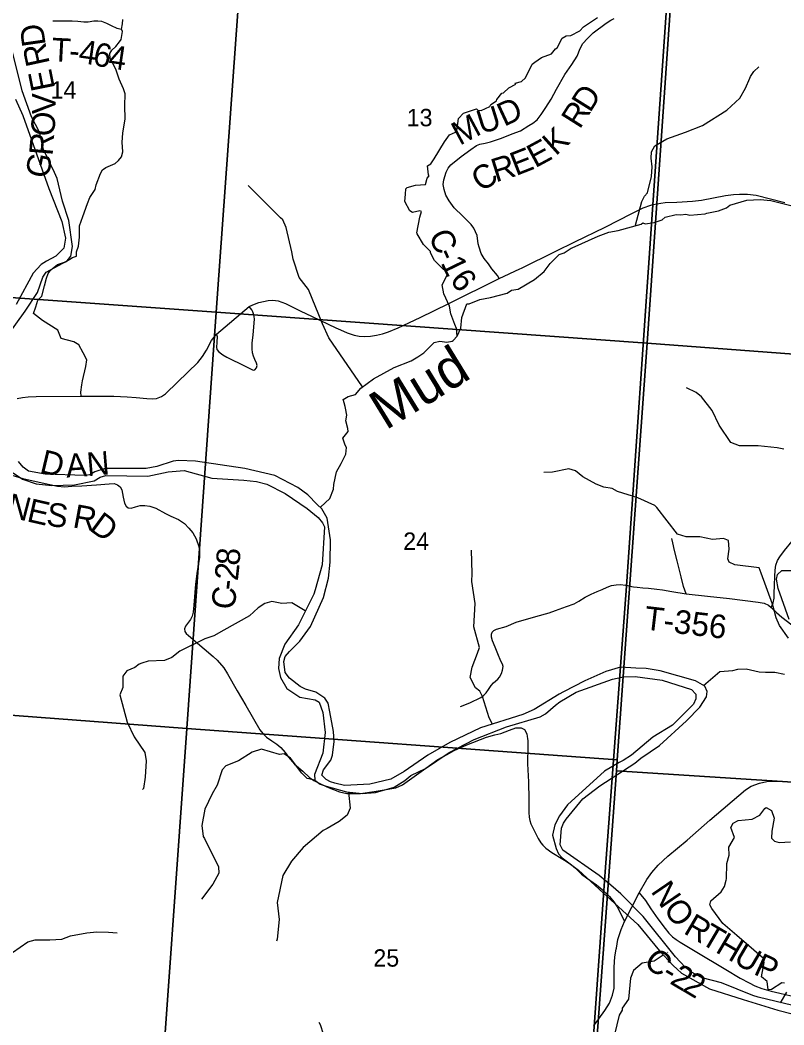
# Model space of a CAD drawing. Extents: x 1878108 to 2183446, y 146837 to 508383.
# Drawn here: x 2005354 to 2015077, y 285647 to 298433 of the extents above; entities that cross this region are included whole.
import ezdxf

# ---------------------------------------------------------------- set-up
doc = ezdxf.new("R2010")
doc.units = 0
for name, color, linetype in [('GM_X_County_Road', 7, 'Continuous'), ('GM_X_County_Road_Text', 7, 'Continuous'), ('GM_X_Major_River', 7, 'Continuous'), ('GM_X_Minor_River', 7, 'Continuous'), ('GM_X_Minor_River_Text', 7, 'Continuous'), ('GM_X_Section', 7, 'Continuous'), ('GM_X_Section_Text', 7, 'Continuous'), ('GM_X_State_Route', 7, 'Continuous'), ('GM_X_Township', 7, 'Continuous'), ('GM_X_Township_Road', 7, 'Continuous'), ('GM_X_Township_Road_Text', 7, 'Continuous'), ('GM_X_Township_ROW', 7, 'Continuous')]:
    doc.layers.add(name, color=color, linetype=linetype)

msp = doc.modelspace()

# ---------------------------------------------------------------- linework, layer by layer
at = {"layer": 'GM_X_County_Road'}
for points in [[(2011454, 295145), (2011430, 295184), (2011358, 295269), (2011316, 295332), (2011261, 295398), (2011221, 295463), (2011199, 295543), (2011184, 295588), (2011170, 295693), (2011153, 295737), (2011128, 295784), (2011094, 295831), (2010989, 295937), (2010879, 296042), (2010814, 296132), (2010775, 296204), (2010750, 296276), (2010738, 296339), (2010746, 296399), (2010777, 296499), (2010804, 296550), (2010836, 296591), (2010968, 296699), (2011091, 296785), (2011163, 296837), (2011206, 296856), (2011275, 296868), (2011343, 296882), (2011482, 296931), (2011616, 296984), (2011724, 297026), (2011831, 297093), (2011882, 297122), (2011934, 297165), (2011988, 297230), (2012045, 297320), (2012112, 297429), (2012182, 297553), (2012287, 297740), (2012376, 297870), (2012447, 297976), (2012485, 298071), (2012519, 298134), (2012578, 298201), (2012649, 298272), (2012814, 298393), (2012875, 298432), (2012917, 298452)], [(2005249, 292643), (2005390, 292601), (2005636, 292546), (2005829, 292501), (2005919, 292495), (2006014, 292503), (2006140, 292506), (2006328, 292518), (2006487, 292533), (2006550, 292535), (2006595, 292520), (2006628, 292492), (2006649, 292456), (2006668, 292364), (2006684, 292284), (2006705, 292246), (2006729, 292227), (2006766, 292223), (2006823, 292238), (2006882, 292255), (2006943, 292257), (2007006, 292246), (2007081, 292224), (2007205, 292156), (2007274, 292120), (2007370, 292079), (2007446, 292029), (2007504, 291969), (2007552, 291910), (2007594, 291833), (2007631, 291735), (2007638, 291666), (2007636, 291598), (2007603, 291390), (2007589, 291256), (2007566, 290987), (2007557, 290900), (2007544, 290849), (2007523, 290804), (2007460, 290719), (2007445, 290685), (2007449, 290653), (2007469, 290629), (2007499, 290603), (2007813, 290336), (2007863, 290288), (2007948, 290189), (2007994, 290115), (2008119, 289897), (2008227, 289712), (2008407, 289403), (2008444, 289353), (2008490, 289308), (2008560, 289262), (2008624, 289221), (2008672, 289177), (2008728, 289111), (2008772, 289052), (2008849, 288964), (2008952, 288875), (2009038, 288793), (2009091, 288758), (2009186, 288709), (2009287, 288665), (2009419, 288614), (2009513, 288592), (2009610, 288592), (2009687, 288593), (2009861, 288617), (2009988, 288638), (2010135, 288665), (2010221, 288703), (2010517, 288913), (2010672, 289023), (2010792, 289086), (2010881, 289139), (2011040, 289211), (2011291, 289308), (2011399, 289339), (2011473, 289354), (2011582, 289396), (2011666, 289425), (2011733, 289427), (2011773, 289404), (2011803, 289349), (2011810, 289316), (2011813, 289290)], [(2011813, 289290), (2011816, 289263), (2011819, 289198), (2011814, 288968), (2011824, 288741), (2011831, 288517), (2011831, 288350), (2011836, 288288), (2011843, 288247), (2011855, 288206), (2011875, 288161), (2011949, 288018), (2011984, 287963), (2012007, 287933), (2012045, 287894), (2012121, 287839), (2012261, 287756), (2012317, 287722), (2012372, 287684), (2012423, 287640), (2012499, 287566), (2012564, 287516), (2012692, 287427), (2012783, 287352), (2012784, 287351)], [(2012784, 287351), (2012789, 287346), (2012855, 287282), (2012912, 287213), (2012952, 287149), (2012999, 287062), (2013048, 286961)], [(2013236, 287327), (2013313, 287230), (2013381, 287124), (2013473, 286996), (2013563, 286872), (2013611, 286816), (2013659, 286769), (2013705, 286732), (2013754, 286700), (2013945, 286586), (2014338, 286352), (2014520, 286241), (2014633, 286180), (2014707, 286143), (2014796, 286108), (2014914, 286075), (2015023, 286050), (2015169, 286017)]]:
    msp.add_lwpolyline(points, dxfattribs=at)
at = {"layer": 'GM_X_Major_River'}
for points in [[(2005104, 294293), (2005419, 294731), (2005574, 294968), (2005643, 295160), (2005685, 295224), (2005953, 295370), (2005999, 295430), (2006020, 295552), (2005975, 295881), (2005895, 296129), (2005826, 296419), (2005794, 296493), (2005653, 296787), (2005600, 297005), (2005498, 297201), (2005379, 297531), (2005247, 298062)], [(2005297, 297427), (2005387, 297221), (2005720, 296290), (2005887, 295870), (2005934, 295660), (2005910, 295530), (2005809, 295429), (2005689, 295367), (2005623, 295324), (2005521, 295212), (2005304, 294812)], [(2014101, 289890), (2014069, 289956), (2013953, 290023), (2013501, 290154), (2013325, 290183), (2013192, 290187), (2012998, 290200), (2012809, 290144), (2012543, 290026), (2012271, 289883), (2012217, 289857), (2011898, 289661), (2011754, 289597), (2011216, 289426), (2010825, 289241), (2010545, 289077), (2010242, 288870), (2010072, 288775), (2009808, 288708), (2009482, 288695), (2009360, 288723), (2009306, 288738), (2009250, 288768), (2009196, 288826), (2009218, 288892), (2009309, 289015), (2009331, 289079), (2009351, 289255), (2009342, 289380), (2009296, 289632), (2009277, 289740), (2009235, 289806), (2009117, 289880), (2008985, 289917), (2008921, 289953), (2008784, 290061), (2008730, 290131), (2008710, 290269), (2008730, 290333), (2008783, 290397), (2008917, 290530), (2009049, 290717), (2009216, 291086), (2009281, 291331), (2009302, 291537), (2009307, 291820), (2009261, 292096), (2009196, 292214), (2009136, 292268), (2009016, 292390), (2008891, 292487), (2008597, 292639), (2008213, 292727), (2007586, 292821), (2007370, 292827), (2007304, 292822), (2007093, 292751), (2006959, 292727), (2006439, 292729), (2006307, 292684), (2006243, 292648), (2006177, 292640), (2005673, 292656), (2005461, 292695), (2005392, 292743), (2005334, 292815)], [(2005267, 292671), (2005383, 292591), (2005557, 292530), (2005757, 292512), (2006045, 292519), (2006299, 292570), (2006373, 292617), (2006447, 292637), (2006981, 292629), (2007239, 292684), (2007441, 292701), (2007793, 292604), (2008201, 292577), (2008365, 292562), (2008495, 292526), (2008728, 292407), (2009008, 292219), (2009147, 292102), (2009205, 292034), (2009227, 291984), (2009198, 291503), (2009109, 291182), (2009093, 291126), (2008898, 290738), (2008725, 290493), (2008652, 290311), (2008642, 290181), (2008670, 290068), (2008751, 289929), (2008915, 289819), (2009111, 289784), (2009161, 289752), (2009206, 289620), (2009236, 289369), (2009207, 289105), (2009100, 288832), (2009106, 288762), (2009174, 288712), (2009250, 288686), (2009507, 288613)], [(2009507, 288613), (2009709, 288592), (2009877, 288606), (2010117, 288671), (2010252, 288756), (2010326, 288822), (2010516, 288909), (2010815, 289112), (2011135, 289278), (2011546, 289440), (2011972, 289565), (2012044, 289606), (2012168, 289714), (2012224, 289757), (2012433, 289880), (2012893, 290048), (2013035, 290074), (2013185, 290081), (2013525, 290032), (2013901, 289913), (2013956, 289857), (2013954, 289797), (2013924, 289727), (2013659, 289461), (2013407, 289310), (2013138, 289079), (2013030, 289012), (2012978, 288984), (2012792, 288875), (2012321, 288449), (2012220, 288308), (2012162, 288194), (2012130, 288063), (2012177, 287893), (2012207, 287825), (2012253, 287771), (2012462, 287614), (2012777, 287326), (2013216, 286923), (2013491, 286588), (2013665, 286404), (2013716, 286354), (2013772, 286306), (2014130, 286105), (2014557, 285970), (2014999, 285832), (2015528, 285697)], [(2015509, 285819), (2014747, 285999), (2014679, 286021), (2014282, 286184), (2014038, 286247), (2013892, 286323), (2013821, 286380), (2013697, 286512), (2013284, 287028), (2013001, 287315), (2012872, 287423), (2012724, 287547), (2012261, 287871), (2012227, 287937), (2012244, 288150), (2012270, 288214), (2012306, 288266), (2012519, 288522), (2012733, 288687), (2013178, 288977), (2013254, 289039), (2013493, 289202), (2013836, 289514), (2014006, 289691), (2014092, 289822), (2014101, 289890)]]:
    msp.add_lwpolyline(points, dxfattribs=at)
at = {"layer": 'GM_X_Minor_River'}
for points in [[(2009467, 293607), (2009532, 293644), (2009624, 293669), (2009693, 293750), (2009854, 293870), (2010117, 294012), (2010332, 294096), (2010415, 294149), (2010493, 294200), (2010624, 294330), (2010697, 294348), (2010786, 294335), (2010854, 294348), (2010866, 294356), (2010917, 294412), (2010908, 294510), (2010887, 294560), (2010835, 294694), (2010818, 294794), (2010746, 294950), (2010726, 295066), (2010789, 295187), (2010770, 295239), (2010731, 295274), (2010630, 295372), (2010576, 295473), (2010580, 295487), (2010489, 295579), (2010407, 295714), (2010405, 295726), (2010444, 295925), (2010463, 295997), (2010441, 296007), (2010349, 295986), (2010317, 296004), (2010251, 296124), (2010262, 296216), (2010263, 296286), (2010281, 296302), (2010389, 296331), (2010513, 296342), (2010534, 296421), (2010560, 296451), (2010551, 296465), (2010542, 296577), (2010584, 296605), (2010623, 296666), (2010758, 296882), (2010821, 296972), (2010895, 297009), (2010916, 297053), (2010935, 297180), (2010998, 297248), (2011038, 297263), (2011162, 297304), (2011182, 297286), (2011224, 297282), (2011332, 297332), (2011345, 297358), (2011419, 297404), (2011421, 297421), (2011486, 297505), (2011508, 297507), (2011575, 297572), (2011663, 297617), (2011656, 297629), (2011736, 297652), (2011786, 297700), (2011872, 297871), (2011907, 297898), (2011993, 297959), (2012117, 298002), (2012170, 298066), (2012190, 298081), (2012256, 298202), (2012304, 298232), (2012366, 298239), (2012479, 298298), (2012527, 298348), (2012704, 298468)], [(2013189, 295825), (2013267, 296125), (2013303, 296193), (2013339, 296233), (2013393, 296444), (2013399, 296566), (2013385, 296677), (2013393, 296755), (2013435, 296833), (2013588, 296922), (2013826, 297006), (2014040, 297091), (2014348, 297286), (2014514, 297441), (2014589, 297565), (2014641, 297694), (2014653, 297716), (2014693, 297780), (2014757, 297840)], [(2009713, 293765), (2009282, 294391), (2009202, 294566), (2009024, 295003), (2008906, 295158), (2008828, 295392), (2008814, 295483), (2008740, 295794), (2008700, 295890), (2008670, 295916), (2008300, 296287), (2008256, 296329)], [(2010917, 294413), (2010966, 294513), (2010976, 294647), (2011040, 294822), (2011070, 294822), (2011208, 294878), (2011342, 294903), (2011555, 294959), (2011609, 294996), (2011693, 295010), (2011902, 295130), (2012027, 295232), (2012102, 295335), (2012214, 295452), (2012278, 295472), (2012368, 295531), (2012380, 295537), (2012712, 295683), (2012850, 295734), (2012966, 295757), (2013258, 295836), (2013279, 295854), (2013310, 295842), (2013426, 295857), (2013525, 295890), (2013565, 295925), (2013707, 295958), (2013765, 295957), (2013829, 295963), (2013879, 295950), (2014074, 295967), (2014096, 295976), (2014245, 296007), (2014345, 296046), (2014387, 296076), (2014604, 296141), (2014773, 296152), (2014911, 296139), (2015014, 296110), (2015334, 296031)], [(2015077, 292972), (2014991, 292988), (2014748, 293015), (2014510, 293014), (2014402, 293058), (2014253, 293280), (2014163, 293464), (2014029, 293641), (2013960, 293694), (2013836, 293752)], [(2009176, 292233), (2009295, 292346), (2009343, 292466), (2009346, 292523), (2009380, 292683), (2009443, 292790), (2009500, 292909), (2009507, 292995), (2009492, 293025), (2009461, 293113), (2009528, 293196), (2009526, 293234), (2009502, 293332), (2009515, 293404), (2009498, 293494), (2009492, 293516), (2009466, 293609)], [(2015135, 290569), (2015021, 290728), (2014977, 290826), (2014939, 290973), (2014933, 290999), (2014787, 291396), (2014761, 291464), (2014451, 291500), (2014381, 291534), (2014363, 291576), (2014379, 291701), (2014371, 291809), (2014307, 291837), (2014169, 291825), (2014005, 291859), (2013831, 291859), (2013723, 291891), (2013457, 292232), (2013435, 292258), (2013219, 292352), (2012958, 292434), (2012890, 292474), (2012786, 292490), (2012688, 292526), (2012518, 292622), (2012424, 292696), (2012340, 292722), (2012132, 292680), (2012022, 292674)], [(2011366, 289475), (2011326, 289556), (2011241, 289826), (2011204, 289895), (2011149, 289934), (2011084, 290069), (2011108, 290201), (2011177, 290379), (2011202, 290449), (2011130, 290713), (2011146, 291010), (2011106, 291291), (2011107, 291391), (2011099, 291686)], [(2015144, 290806), (2015005, 291200), (2014983, 291320), (2014994, 291376), (2015049, 291428), (2015221, 291427)], [(2008981, 290914), (2008811, 291017), (2008687, 291008), (2008559, 291036), (2008469, 291008), (2008383, 290954), (2008274, 290853), (2007948, 290670), (2007820, 290598), (2007704, 290560), (2007388, 290403), (2007285, 290324), (2007191, 290282), (2006983, 290274), (2006903, 290248), (2006869, 290238), (2006815, 290195), (2006711, 290153), (2006663, 290083), (2006661, 289940), (2006623, 289846), (2006715, 289497), (2006805, 289314), (2006943, 289112), (2006957, 289009), (2006945, 288800), (2006923, 288656), (2006913, 288643)], [(2014055, 289964), (2014259, 290143), (2014427, 290155), (2014489, 290175), (2014597, 290179), (2014761, 290140), (2014841, 290136), (2014959, 290136), (2015085, 290110)], [(2009106, 288762), (2009008, 288782), (2008940, 288849), (2008796, 289041), (2008716, 289097), (2008658, 289087), (2008428, 289155), (2008310, 289117), (2008134, 289006), (2007975, 288942), (2007927, 288892), (2007863, 288699), (2007799, 288588), (2007707, 288390), (2007667, 288185), (2007685, 288042), (2007701, 288018), (2007879, 287657), (2007885, 287579), (2007809, 287438), (2007663, 287247)], [(2009535, 288610), (2009556, 288406), (2009516, 288315), (2009416, 288233), (2009264, 288146), (2009210, 288122), (2008956, 287905), (2008810, 287730), (2008700, 287548), (2008625, 287204), (2008653, 286987), (2008627, 286738), (2008619, 286714)], [(2015084, 286177), (2015052, 286181), (2014918, 286095), (2014876, 286094), (2014862, 286201), (2014790, 286259), (2014826, 286442), (2014818, 286490), (2014478, 286785), (2014300, 286937), (2014159, 287126), (2014133, 287176), (2014146, 287224), (2014280, 287341), (2014320, 287407), (2014342, 287489), (2014344, 287507), (2014350, 287702), (2014380, 287806), (2014376, 287907), (2014448, 288033), (2014400, 288160), (2014430, 288214), (2014496, 288248), (2014674, 288266), (2014770, 288317), (2014834, 288399), (2014852, 288413), (2014918, 288375), (2014954, 288277), (2014922, 288114), (2014918, 288024), (2014956, 287986), (2015018, 287968), (2015159, 287976)], [(2004137, 285701), (2004284, 285790), (2004363, 285821), (2004496, 285956), (2004680, 285996), (2004769, 286055), (2004890, 286206), (2004907, 286250), (2004969, 286421), (2005010, 286470), (2005136, 286527), (2005258, 286568), (2005452, 286702), (2005546, 286729), (2005717, 286729), (2005733, 286729), (2005887, 286738), (2005996, 286779), (2006204, 286817), (2006333, 286832), (2006479, 286826), (2006589, 286819)], [(2013597, 286571), (2013594, 286569)], [(2013541, 286534), (2013427, 286459), (2013273, 286431), (2013160, 286338), (2013123, 286242), (2013099, 285973), (2013016, 285860), (2013016, 285834), (2012979, 285771), (2012922, 285526)], [(2015035, 285929), (2015114, 286063)], [(2010751, 283493), (2010706, 283633), (2010666, 283689), (2010381, 283861), (2010289, 283916), (2010151, 284096), (2010039, 284176), (2009939, 284212), (2009825, 284270), (2009707, 284385), (2009573, 284633), (2009539, 284804), (2009417, 285039), (2009399, 285193), (2009359, 285320), (2009215, 285528), (2009177, 285649), (2009161, 285677)]]:
    msp.add_lwpolyline(points, dxfattribs=at)
at = {"layer": 'GM_X_Section'}
for points in [[(2008239, 300132), (2007848, 294716), (2002320, 295109), (2002740, 300503)], [(2008239, 300132), (2013713, 299765), (2013711, 299725), (2013334, 294323), (2007848, 294716)], [(2013711, 299725), (2019035, 299380), (2018866, 297146), (2018718, 294975), (2018651, 293924), (2013334, 294323)], [(2002320, 295109), (2007848, 294716), (2007477, 289420), (2001970, 289836)], [(2007848, 294716), (2013334, 294323), (2012955, 289019), (2007477, 289420)], [(2018566, 292692), (2018293, 288536), (2012945, 288881), (2012955, 289019), (2013334, 294323), (2018651, 293924)], [(2001970, 289836), (2007477, 289420), (2007100, 284118), (2001582, 284435)], [(2007477, 289420), (2012955, 289019), (2012945, 288881), (2012568, 283711), (2007100, 284118)], [(2018293, 288536), (2017914, 283194), (2012552, 283525), (2012568, 283711), (2012945, 288881)]]:
    msp.add_lwpolyline(points, close=True, dxfattribs=at)
at = {"layer": 'GM_X_State_Route'}
for points in [[(2013460, 296095), (2013508, 296103), (2013563, 296110), (2013715, 296117), (2013911, 296127), (2014027, 296143), (2014333, 296201), (2014433, 296213), (2014510, 296218), (2014612, 296217), (2014722, 296205), (2015088, 296111)], [(2011736, 295275), (2012174, 295491), (2012414, 295611), (2012801, 295799), (2013142, 295974), (2013283, 296042), (2013381, 296078), (2013409, 296085), (2013438, 296091), (2013460, 296095)], [(2009432, 294493), (2009518, 294455), (2009606, 294425), (2009670, 294411), (2009736, 294406), (2009816, 294410), (2009889, 294422), (2009966, 294442), (2010043, 294468), (2010165, 294518), (2010446, 294650), (2010812, 294827), (2011454, 295145), (2011717, 295266), (2011736, 295275)], [(2005315, 293617), (2005385, 293630), (2005458, 293637), (2005558, 293643), (2006132, 293647), (2006547, 293647), (2006717, 293640), (2006833, 293632), (2006969, 293616), (2007035, 293615), (2007090, 293619), (2007155, 293642), (2007206, 293678), (2007356, 293825), (2007618, 294078), (2007678, 294154), (2007728, 294234), (2007790, 294357), (2007853, 294435), (2008272, 294787), (2008317, 294810), (2008393, 294839), (2008510, 294866), (2008572, 294870), (2008640, 294860), (2008731, 294826), (2008809, 294787), (2008919, 294733), (2009074, 294661), (2009374, 294518), (2009432, 294493)], [(2013236, 287327), (2013333, 287498), (2013394, 287585), (2013476, 287679), (2013599, 287793), (2013843, 287998), (2014135, 288251), (2014588, 288639), (2014661, 288683), (2014764, 288724), (2014860, 288743), (2014965, 288747), (2015418, 288736)], [(2012943, 286611), (2012945, 286625), (2012964, 286733), (2013004, 286860), (2013048, 286961), (2013140, 287145), (2013236, 287327)], [(2012656, 285635), (2012665, 285647), (2012799, 285830), (2012856, 285923), (2012896, 286023), (2012915, 286112), (2012917, 286195), (2012916, 286383), (2012925, 286511), (2012943, 286611)]]:
    msp.add_lwpolyline(points, dxfattribs=at)
at = {"layer": 'GM_X_Township'}
for points in [[(2005605, 311070), (2007099, 310961), (2007464, 310941), (2009126, 310852), (2014499, 310497), (2014033, 305062), (2013952, 303891), (2013758, 301109), (2013695, 300200), (2013680, 299994), (2013409, 296082), (2013072, 291229), (2012800, 287595), (2012779, 287296), (2012659, 285561), (2012605, 284781), (2012547, 283991), (2012147, 278506), (2012135, 278344), (2010382, 278455), (2009628, 278502), (2004300, 278840)], [(2012659, 285561), (2012779, 287296), (2012800, 287595), (2013072, 291229), (2013409, 296082), (2013680, 299994), (2013695, 300200), (2013758, 301109), (2013952, 303891), (2014033, 305062), (2014499, 310497), (2015762, 310446), (2022792, 310066), (2022929, 310063), (2023252, 310040), (2023383, 310046), (2024940, 309906), (2027032, 309764)]]:
    msp.add_lwpolyline(points, dxfattribs=at)
at = {"layer": 'GM_X_Township_Road'}
for points in [[(2006646, 298319), (2006658, 298386), (2006661, 298439)], [(2005770, 298424), (2005958, 298423), (2006015, 298422), (2006090, 298418), (2006167, 298412), (2006219, 298410), (2006291, 298422), (2006344, 298424), (2006390, 298418), (2006452, 298392), (2006515, 298364), (2006586, 298330), (2006646, 298319)], [(2007857, 294334), (2007857, 294332), (2007853, 294269), (2007858, 294241), (2007883, 294212), (2007934, 294174), (2007984, 294142), (2008054, 294109), (2008153, 294062), (2008289, 293996), (2008319, 293979), (2008344, 293981), (2008364, 294006), (2008372, 294038), (2008363, 294069), (2008342, 294116), (2008324, 294157), (2008313, 294197), (2008309, 294251), (2008310, 294327), (2008320, 294422), (2008336, 294630), (2008329, 294683), (2008317, 294720), (2008304, 294748), (2008272, 294787)], [(2007853, 294435), (2007863, 294408), (2007857, 294334)], [(2014916, 290960), (2014938, 291017), (2014954, 291076), (2014954, 291136), (2014958, 291243), (2014961, 291353), (2014966, 291434), (2014975, 291498), (2014996, 291556), (2015024, 291603), (2015082, 291685), (2015180, 291803), (2015228, 291866), (2015283, 291937), (2015334, 292000), (2015424, 292108)], [(2013831, 291134), (2013800, 291224), (2013769, 291348), (2013716, 291551), (2013683, 291682), (2013663, 291779), (2013649, 291838)], [(2010961, 289697), (2011078, 289747), (2011220, 289814), (2011258, 289842), (2011288, 289871), (2011318, 289914), (2011349, 289965), (2011378, 290001), (2011435, 290047), (2011456, 290073), (2011481, 290119), (2011496, 290160), (2011503, 290208), (2011496, 290235), (2011474, 290277), (2011435, 290368), (2011401, 290452), (2011369, 290536), (2011356, 290579), (2011354, 290618), (2011365, 290644), (2011383, 290667), (2011420, 290681), (2011542, 290718), (2011668, 290770), (2011919, 290844), (2012089, 290889), (2012168, 290918), (2012311, 290972), (2012405, 291005), (2012468, 291037), (2012546, 291089), (2012625, 291127), (2012701, 291162), (2012764, 291189), (2012825, 291217), (2012883, 291239), (2012941, 291248), (2012998, 291251), (2013060, 291244), (2013073, 291241), (2013135, 291227), (2013162, 291223)], [(2013162, 291223), (2013210, 291217), (2013279, 291208), (2013351, 291204), (2013461, 291191), (2013530, 291181), (2013650, 291162), (2013831, 291134), (2014106, 291104), (2014386, 291072), (2014747, 291028), (2014824, 291012), (2014882, 290986), (2014916, 290960), (2014982, 290895), (2015049, 290836), (2015234, 290695)]]:
    msp.add_lwpolyline(points, dxfattribs=at)
at = {"layer": 'GM_X_Township_ROW'}
msp.add_lwpolyline([(2006132, 293647), (2006128, 293700), (2006138, 293790), (2006147, 293841), (2006193, 294024), (2006204, 294110), (2006158, 294197), (2006102, 294300), (2006039, 294337), (2005876, 294383), (2005835, 294487), (2005639, 294609), (2005524, 294699), (2005553, 294785), (2005581, 294868), (2005632, 294921), (2005665, 295051), (2005690, 295151), (2005713, 295210), (2005747, 295255), (2005830, 295321), (2005933, 295357), (2006021, 295412), (2006073, 295430), (2006074, 295484), (2006098, 295556), (2006110, 295670), (2006109, 295754), (2006111, 295816), (2006152, 295933), (2006212, 296098), (2006243, 296176), (2006308, 296276), (2006323, 296336), (2006378, 296483), (2006402, 296529), (2006445, 296558), (2006563, 296610), (2006608, 296648), (2006645, 296695), (2006663, 296757), (2006655, 296879), (2006664, 296995), (2006692, 297178), (2006688, 297344), (2006693, 297495), (2006669, 297559), (2006616, 297681), (2006573, 297809), (2006500, 297946), (2006498, 298007), (2006522, 298052), (2006573, 298096), (2006620, 298157), (2006639, 298185), (2006659, 298289), (2006646, 298319)], dxfattribs=at)

# ---------------------------------------------------------------- texts
at = {"layer": 'GM_X_County_Road_Text'}
for s, rotation, p in [('D', 98.1304, (2005682, 298117)), ('R', 102.2365, (2005734, 297881)), ('E', 101.2335, (2005799, 297563)), ('D', 58.0255, (2012610, 297245)), ('V', 90.6317, (2005808, 297239)), ('D', 25.0212, (2011516, 297074)), ('U', 17.2875, (2011223, 296980)), ('R', 57.7493, (2012478, 297035)), ('O', 85.4106, (2005786, 296946)), ('M', 28.2038, (2010950, 296832)), ('K', 42.0505, (2012172, 296697)), ('R', 85.442, (2005767, 296701)), ('E', 28.2881, (2011911, 296546)), ('E', 21.3853, (2011666, 296447)), ('G', 79.1733, (2005712, 296406)), ('R', 17.4247, (2011409, 296366)), ('C', 34.3298, (2011227, 296237)), ('C', 294.0368, (2010547, 295693)), ('-', 294.2531, (2010648, 295466)), ('1', 295.8685, (2010703, 295346)), ('6', 306.6843, (2010815, 295127)), ('D', 346.7426, (2005592, 292680)), ('N', 4.7341, (2006214, 292629)), ('A', 3.8162, (2005946, 292611)), ('N', 345.3865, (2005163, 292126)), ('E', 347.1462, (2005428, 292057)), ('S', 352.6053, (2005678, 292002)), ('R', 349.5964, (2006013, 291980)), ('D', 323.6802, (2006223, 291950)), ('8', 85.6273, (2008146, 291485)), ('2', 83.6461, (2008125, 291290)), ('-', 83.5145, (2008111, 291167)), ('C', 83.4835, (2008083, 290922)), ('N', 304.3038, (2013375, 287346)), ('O', 306.8539, (2013532, 287116)), ('R', 329.5229, (2013786, 286819)), ('T', 329.5304, (2013999, 286694)), ('H', 329.5378, (2014192, 286580)), ('U', 329.5958, (2014420, 286446)), ('C', 322.1972, (2013276, 286417)), ('P', 335.3395, (2014677, 286297)), ('-', 329.5641, (2013505, 286243)), ('2', 329.2875, (2013611, 286180)), ('2', 329.393, (2013771, 286086))]:
    msp.add_text(s, height=300, rotation=rotation, dxfattribs=at).set_placement(p)
at = {"layer": 'GM_X_Minor_River_Text'}
msp.add_text('Mud', height=500, rotation=31.5105, dxfattribs=at).set_placement((2010008, 293208))
at = {"layer": 'GM_X_Section_Text'}
for s, p in [('14', (2005743, 297434)), ('13', (2010275, 297082)), ('24', (2010231, 291692)), ('25', (2009851, 286388))]:
    msp.add_text(s, height=221, rotation=0, dxfattribs=at).set_placement(p)
at = {"layer": 'GM_X_Township_Road_Text'}
for s, rotation, p in [('T', 357.0158, (2005748, 297910)), ('4', 351.9807, (2006088, 297890)), ('6', 348.1175, (2006266, 297865)), ('4', 351.6208, (2006466, 297824)), ('-', 355.6869, (2005970, 297899)), ('T-356', 353.2983, (2013288, 290680))]:
    msp.add_text(s, height=300, rotation=rotation, dxfattribs=at).set_placement(p)

doc.saveas('drawing.dxf')
